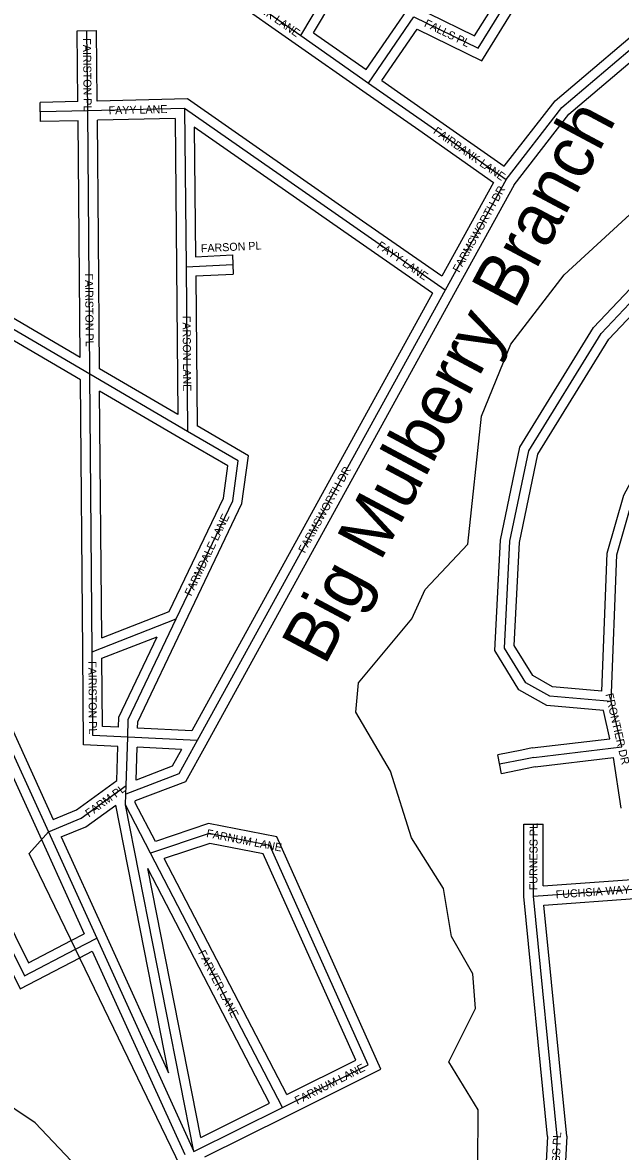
# Model space of a CAD drawing. Extents: x 457167 to 656239, y 1787309 to 1969297.
# Drawn here: x 583184 to 585053, y 1904923 to 1908451 of the extents above; entities that cross this region are included whole.
import ezdxf

# ---------------------------------------------------------------- set-up
doc = ezdxf.new("R2010")
doc.units = 0
for name, color, linetype in [('Level 31', 7, 'Continuous'), ('Level 32', 7, 'Continuous'), ('Level 34', 7, 'Continuous'), ('Level 41', 7, 'Continuous'), ('Level 5', 7, 'Continuous'), ('Level 55', 7, 'Continuous')]:
    doc.layers.add(name, color=color, linetype=linetype)

msp = doc.modelspace()

# ---------------------------------------------------------------- linework, layer by layer
at = {"layer": 'Level 31'}
for p, q in [((583798.843, 1908588.462), (584053.74, 1908409.779)), ((584265.152, 1908261.728), (584407.319, 1908468.365)), ((583387.669, 1908174.718), (583385.301, 1908425.636)), ((584053.74, 1908409.779), (584265.152, 1908261.728)), ((584265.152, 1908261.728), (584439.742, 1908139.57)), ((583690.294, 1908181.76), (583387.669, 1908174.718)), ((584229.62, 1907805.791), (583690.294, 1908181.76)), ((583690.294, 1908181.76), (583695.368, 1907687.56)), ((583387.669, 1908174.718), (583239.537, 1908171.373)), ((583391.025, 1907778.341), (583387.669, 1908174.718)), ((584439.742, 1908139.57), (584695.28, 1907960.526)), ((584695.28, 1907960.526), (584504.844, 1907613.98)), ((584504.844, 1907613.98), (584229.62, 1907805.791)), ((583394.638, 1907351.782), (583391.025, 1907778.341)), ((583695.368, 1907687.56), (583841.284, 1907694.911)), ((583695.368, 1907687.56), (583700.084, 1907172.997)), ((584504.844, 1907613.98), (583730.304, 1906206.741)), ((583700.084, 1907172.997), (583394.638, 1907351.782)), ((583402.157, 1906484.481), (583394.638, 1907351.782)), ((583857.571, 1907081.051), (583700.084, 1907172.997)), ((582953.228, 1906605.732), (583264.997, 1905921.47)), ((583402.157, 1906484.481), (583664.609, 1906586.876)), ((585056.479, 1906187.074), (585023.373, 1906328.958)), ((583508.145, 1906066.083), (583512.892, 1906217.35)), ((583730.304, 1906206.741), (583512.892, 1906217.35)), ((584781.446, 1906154.15), (585056.479, 1906187.074)), ((584750.281, 1906148.027), (584674.913, 1906132.901)), ((584781.446, 1906154.15), (584750.281, 1906148.027)), ((583507.139, 1906039.541), (583508.145, 1906066.083)), ((583505.803, 1906006.088), (583507.139, 1906039.541)), ((583719.85, 1904922.378), (583505.803, 1906006.088)), ((583584.344, 1905855.386), (583505.803, 1906006.088)), ((583264.997, 1905921.47), (583415.979, 1905589.894)), ((584780.612, 1905720.69), (584781.044, 1905945.784)), ((583997.005, 1905060.383), (583584.344, 1905855.386)), ((584264.613, 1905194.046), (583957.272, 1905879.383)), ((584780.612, 1905720.69), (585122.707, 1905745.122)), ((584854.51, 1904970.354), (584780.612, 1905720.69)), ((583349.79, 1905555.115), (583415.979, 1905589.894)), ((583415.979, 1905589.894), (583719.85, 1904922.378)), ((583997.005, 1905060.383), (584264.613, 1905194.046)), ((583719.85, 1904922.378), (583997.005, 1905060.383))]:
    msp.add_line(p, q, dxfattribs=at)
for points in [[(584053.74, 1908409.779), (584295.789, 1908816.951), (584305.814, 1909397.669)], [(584407.319, 1908468.365), (584608.02, 1908370.156), (584696.98, 1908513.258)], [(584695.28, 1907960.526), (584869.904, 1908185.283), (585213.439, 1908476.627)], [(585023.373, 1906328.958), (584831.721, 1906345.692), (584756.782, 1906387.655), (584690.235, 1906496.149), (584707.408, 1906829.576), (584766.442, 1907112.738), (584991.883, 1907479.218), (585275.998, 1907779.041), (585618.23, 1908053.663)], [(585023.373, 1906328.958), (585040.782, 1906787.477), (585091.024, 1906962.292), (585275.09, 1907303.762), (585667.407, 1907669.926), (585773.419, 1907754.453)], [(583394.638, 1907351.782), (582958.065, 1907607.557), (582897.699, 1907622.586)], [(583664.609, 1906586.876), (583840.799, 1906955.991), (583857.571, 1907081.051)], [(583512.892, 1906217.35), (583514.59, 1906272.983), (583664.609, 1906586.876)], [(583512.892, 1906217.35), (583404.186, 1906222.654), (583402.157, 1906484.481)], [(583730.304, 1906206.741), (583672.564, 1906102.488), (583507.139, 1906039.541)], [(583264.997, 1905921.47), (583367.122, 1905964.178), (583508.145, 1906066.083)], [(582851.846, 1905973.196), (582948.439, 1905950.823), (582971.564, 1905909.321), (583190.045, 1905471.792), (583349.79, 1905555.115)], [(583957.272, 1905879.383), (583767.565, 1905916.481), (583584.344, 1905855.386)], [(584854.51, 1904970.354), (584844.261, 1904765.28), (584760.647, 1904595.621), (584687.068, 1904520.489)]]:
    msp.add_lwpolyline(points, dxfattribs=at)
at = {"layer": 'Level 32'}
for p, q in [((583781.623, 1908563.896), (584036.52, 1908385.213)), ((584257.583, 1908303.654), (584382.604, 1908485.37)), ((583355.303, 1908425.353), (583415.3, 1908425.919)), ((583357.392, 1908204.041), (583355.303, 1908425.353)), ((583417.382, 1908205.417), (583415.3, 1908425.919)), ((584306.739, 1908269.245), (584417.373, 1908430.046)), ((584093.756, 1908418.381), (584257.583, 1908303.655)), ((584036.532, 1908385.205), (584247.944, 1908237.154)), ((584306.739, 1908269.245), (584456.941, 1908164.151)), ((583699.403, 1908211.98), (583417.382, 1908205.417)), ((584246.777, 1907830.401), (583699.403, 1908211.98)), ((584247.954, 1908237.147), (584422.544, 1908114.988)), ((583357.392, 1908204.041), (583238.859, 1908201.366)), ((583240.214, 1908141.381), (583238.859, 1908201.366)), ((583357.929, 1908144.037), (583240.214, 1908141.381)), ((583361.026, 1907778.087), (583357.929, 1908144.036)), ((583421.024, 1907778.595), (583417.919, 1908145.412)), ((583660.608, 1908151.059), (583417.92, 1908145.411)), ((583660.607, 1908151.059), (583665.369, 1907687.251)), ((584456.957, 1908164.14), (584689.109, 1908001.481)), ((584212.464, 1907781.179), (583720.891, 1908123.859)), ((583720.891, 1908123.859), (583725.047, 1907719.093)), ((584422.528, 1908114.999), (584656.032, 1907951.394)), ((584656.032, 1907951.395), (584494.623, 1907657.671)), ((584720.429, 1907943.994), (584531.135, 1907599.531)), ((584494.622, 1907657.671), (584246.774, 1907830.403)), ((583364.192, 1907404.39), (583361.026, 1907778.087)), ((583424.494, 1907369.068), (583421.024, 1907778.595)), ((584465.547, 1907604.8), (584212.468, 1907781.177)), ((583725.047, 1907719.092), (583839.775, 1907724.872)), ((583839.775, 1907724.872), (583842.794, 1907664.947)), ((583665.369, 1907687.285), (583669.602, 1907225.601)), ((583725.631, 1907659.045), (583842.794, 1907664.947)), ((583725.632, 1907659.045), (583729.928, 1907190.311)), ((584465.546, 1907604.8), (583713.054, 1906237.618)), ((584531.126, 1907599.513), (583756.587, 1906192.273)), ((583669.602, 1907225.601), (583424.494, 1907369.068)), ((583372.158, 1906484.221), (583364.787, 1907334.501)), ((583431.779, 1906528.24), (583425.096, 1907299.191)), ((583684.93, 1907147.105), (583425.097, 1907299.191)), ((583889.964, 1907096.878), (583729.929, 1907190.312)), ((583825.18, 1907065.221), (583684.959, 1907147.088)), ((582980.529, 1906618.171), (583280.244, 1905960.364)), ((583431.779, 1906528.239), (583642.648, 1906610.51)), ((582939.609, 1906563.27), (583237.698, 1905909.03)), ((583432.317, 1906464.043), (583604.819, 1906531.345)), ((585019.653, 1906212.88), (584999.099, 1906300.962)), ((583713.054, 1906237.618), (583543.778, 1906245.878)), ((584776.766, 1906183.803), (585019.653, 1906212.88)), ((583478.623, 1906081.763), (583481.982, 1906188.821)), ((583538.712, 1906083.653), (583541.921, 1906185.896)), ((583680.714, 1906179.123), (583541.921, 1906185.896)), ((584744.378, 1906177.441), (584669.009, 1906162.314)), ((584776.766, 1906183.803), (584744.499, 1906177.465)), ((584680.818, 1906103.486), (584669.009, 1906162.314)), ((584786.127, 1906124.495), (585031.171, 1906153.829)), ((585055.058, 1905996.058), (585031.171, 1906153.829)), ((584756.186, 1906118.613), (584680.818, 1906103.486)), ((584786.127, 1906124.495), (584756.064, 1906118.59)), ((583640.572, 1905168.94), (583475.363, 1906005.379)), ((583536.099, 1906012.869), (583536.326, 1906018.546)), ((583599.124, 1905891.937), (583536.099, 1906012.869)), ((584750.609, 1905719.244), (584751.045, 1905945.841)), ((584751.045, 1905945.841), (584811.045, 1905945.726)), ((584810.675, 1905752.913), (584811.045, 1905945.726)), ((583237.694, 1905909.036), (583376.927, 1905603.263)), ((583305.128, 1905905.732), (583443.282, 1905602.326)), ((584303.763, 1905180.064), (583978.286, 1905905.842)), ((584225.464, 1905208.026), (583936.259, 1905852.922)), ((584010.026, 1905100.421), (583627.153, 1905838.034)), ((583741.665, 1904966.754), (583575.735, 1905806.851)), ((583956.324, 1905073.639), (583575.735, 1905806.851)), ((584810.675, 1905752.913), (585088.27, 1905772.74)), ((584824.438, 1904969.627), (584750.609, 1905719.244)), ((584813.489, 1905692.961), (585097.204, 1905713.223)), ((584884.585, 1904971.079), (584813.489, 1905692.961)), ((583335.835, 1905581.671), (583376.927, 1905603.263)), ((583443.283, 1905602.323), (583640.571, 1905168.94)), ((583363.745, 1905528.556), (583401.83, 1905548.568)), ((583401.83, 1905548.567), (583691.093, 1904913.14)), ((584010.025, 1905100.421), (584225.464, 1905208.026)), ((584010.411, 1905033.544), (584303.763, 1905180.064)), ((583741.665, 1904966.754), (583956.324, 1905073.64)), ((583753.707, 1904905.72), (584010.379, 1905033.527))]:
    msp.add_line(p, q, dxfattribs=at)
for points in [[(584093.756, 1908418.381), (584325.648, 1908808.469), (584335.846, 1909399.238)], [(584417.372, 1908430.046), (584619.186, 1908331.293), (584722.459, 1908497.419)], [(584451.71, 1908480.043), (584596.854, 1908409.02), (584671.502, 1908529.098)], [(584689.11, 1908001.481), (584848.125, 1908206.15), (585172.241, 1908481.023)], [(584720.429, 1907943.995), (584891.684, 1908164.417), (585232.844, 1908453.746)], [(584999.099, 1906300.962), (584822.689, 1906316.366), (584735.299, 1906365.301), (584659.795, 1906488.397), (584677.566, 1906833.431), (584738.143, 1907123.993), (584967.963, 1907497.592), (585255.628, 1907801.161), (585601.058, 1908078.347)], [(584994.59, 1906361.586), (584840.754, 1906375.018), (584778.264, 1906410.009), (584720.674, 1906503.901), (584737.249, 1906825.72), (584794.741, 1907101.484), (585015.802, 1907460.845), (585296.369, 1907756.921), (585635.405, 1908028.977)], [(584994.59, 1906361.586), (585010.941, 1906792.26), (585063.083, 1906973.684), (585251.019, 1907322.333), (585647.791, 1907692.656), (585754.716, 1907777.911)], [(583364.192, 1907404.389), (582969.504, 1907635.626), (582936.508, 1907643.84)], [(583364.787, 1907334.501), (582946.628, 1907579.489), (582890.453, 1907593.474)], [(583691.683, 1906573.952), (583869.906, 1906947.326), (583889.964, 1907096.878)], [(583642.648, 1906610.511), (583811.691, 1906964.656), (583825.18, 1907065.221)], [(583543.779, 1906245.878), (583544.384, 1906265.749), (583691.677, 1906573.939)], [(583483.839, 1906248.803), (583484.796, 1906280.217), (583604.819, 1906531.345)], [(583481.983, 1906188.821), (583374.406, 1906194.071), (583372.157, 1906484.248)], [(583483.839, 1906248.803), (583433.966, 1906251.237), (583432.316, 1906464.043)], [(583756.548, 1906192.204), (583693.49, 1906078.352), (583536.325, 1906018.546)], [(583680.714, 1906179.123), (583651.637, 1906126.625), (583538.712, 1906083.653)], [(583280.244, 1905960.363), (583352.355, 1905990.521), (583478.623, 1906081.763)], [(582889.587, 1905995.248), (582968.17, 1905977.047), (582998.1, 1905923.331), (583203.244, 1905512.513), (583335.916, 1905581.714)], [(583305.128, 1905905.732), (583381.889, 1905937.835), (583475.363, 1906005.379)], [(582845.076, 1905943.97), (582928.709, 1905924.598), (582945.027, 1905895.312), (583176.847, 1905431.071), (583363.664, 1905528.515)], [(583978.286, 1905905.841), (583765.57, 1905947.441), (583599.124, 1905891.938)], [(583936.259, 1905852.923), (583769.561, 1905885.522), (583627.153, 1905838.034)], [(584824.437, 1904969.628), (584814.609, 1904772.976), (584735.857, 1904613.186), (584674.482, 1904550.514)], [(584884.586, 1904971.078), (584873.914, 1904757.584), (584785.436, 1904578.056), (584734.234, 1904525.771)]]:
    msp.add_lwpolyline(points, dxfattribs=at)
at = {"layer": 'Level 5'}
for points in [[(584607.396, 1904877.776), (584607.594, 1905052.841), (584516.06, 1905202.984), (584599.619, 1905369.648), (584591.378, 1905478.021), (584524.815, 1905594.793), (584499.973, 1905744.886), (584400.099, 1905903.37), (584333.635, 1906111.845), (584225.452, 1906295.378), (584233.89, 1906387.081), (584400.81, 1906586.956), (584442.589, 1906678.619), (584576.129, 1906820.213), (584618.234, 1907220.293), (584710.163, 1907445.269), (584877.142, 1907661.855), (585210.922, 1907969.944), (585361.073, 1908078.147), (585861.506, 1908327.716), (586278.41, 1908402.29), (586586.854, 1908418.631), (586853.746, 1908526.716)], [(583523.494, 1904695.546), (583223.745, 1905012.652), (583098.763, 1905096.154), (583015.53, 1905196.256), (583007.229, 1905246.306), (582890.646, 1905371.479)]]:
    msp.add_lwpolyline(points, dxfattribs=at)
at = {"layer": 'Level 55'}
for p, q in [((583205.102, 1905853.95), (583264.997, 1905921.47)), ((583349.79, 1905555.115), (583205.102, 1905853.95)), ((583763.604, 1904700.107), (583349.79, 1905555.115))]:
    msp.add_line(p, q, dxfattribs=at)

# ---------------------------------------------------------------- texts
at = {"layer": 'Level 34'}
for s, height, rotation, p in [('FAIRBANK LANE', 24.99916, 324.969367, (583824.34, 1908555.324)), ('FALLS PL', 24.9992, 333.925981, (584437.252, 1908439.802)), ('FAIRISTON PL', 25, 270.540092, (583373.029, 1908401.629)), ('FAYY LANE', 25, 1.332653, (583453.311, 1908163.742)), ('FAIRBANK LANE', 25, 324.982769, (584465.543, 1908106.229)), ('FARMSWORTH DR', 24.99916, 61.209014, (584548.674, 1907667.791)), ('FARSON PL', 25, 2.883519, (583741.894, 1907732.375)), ('FAYY LANE', 25, 325.126153, (584289.542, 1907748.794)), ('FAIRISTON PL', 24.99916, 270.484622, (583379.474, 1907666.523)), ('FARSON LANE', 25, 270.524444, (583684.275, 1907534.096)), ('FARMSWORTH DR', 25, 61.170844, (584066.104, 1906790.928)), ('FARMDALE LANE', 25, 64.482558, (583711.679, 1906656.475)), ('FAIRISTON PL', 25, 270.443403, (583389.885, 1906455.042)), ('FRONTIER DR', 25, 283.133275, (585005.209, 1906351.793)), ('FARM PL', 25, 35.851817, (583391.345, 1905966.261)), ('FARNUM LANE', 25, 348.934686, (583757.088, 1905905.795)), ('FURNESS PL', 25, 89.889047, (584793.147, 1905739.196)), ('FUCHSIA WAY', 25, 4.08475, (584851.232, 1905713.203)), ('FARVER LANE', 25, 297.432042, (583731.914, 1905543.956)), ('FARNUM LANE', 25, 26.540161, (584042.565, 1905069.168)), ('FURNESS PL', 25, 87.138192, (584857.177, 1904773.295))]:
    msp.add_text(s, height=height, rotation=rotation, dxfattribs=at).set_placement(p)
at = {"layer": 'Level 41'}
msp.add_text('Big Mulberry Branch', height=160, rotation=61.913814, dxfattribs=at).set_placement((584128.6, 1906438.537))

doc.saveas('drawing.dxf')
